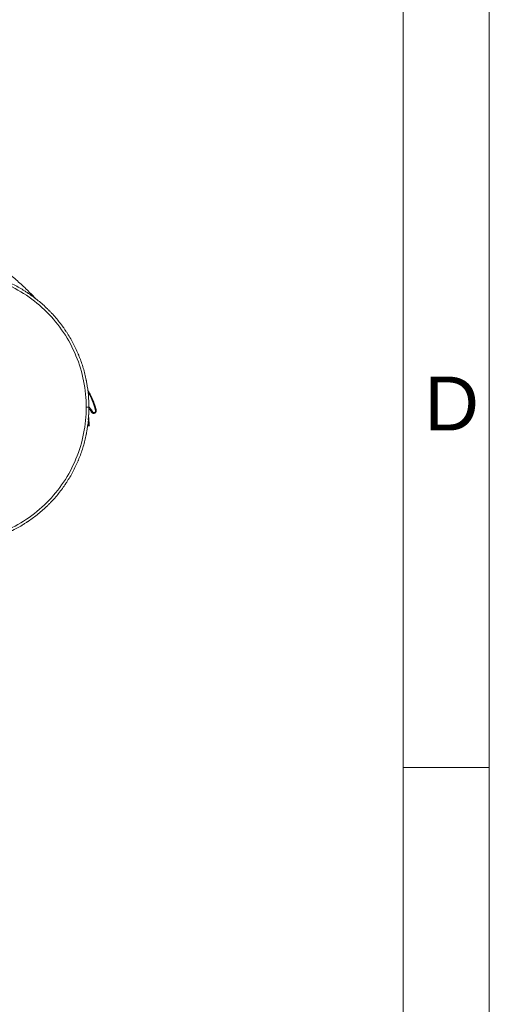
# Model space of a CAD drawing. Header units: millimetres. Extents: x 0 to 594, y 0 to 420.
# Tile 654 of 656: x 550 to 594, y 83 to 174. Entities that reach past the tile are written whole.
import ezdxf

# ---------------------------------------------------------------- set-up
doc = ezdxf.new("R2010")
doc.units = ezdxf.units.MM
doc.layers.add('1', color=7, linetype='Continuous', true_color=0xffffff)
doc.layers.add('256', color=7, linetype='Continuous', true_color=0xffffff)
doc.styles.add('Arial Unicode MS', font='txt')

msp = doc.modelspace()

# ---------------------------------------------------------------- linework, layer by layer
at = {"layer": '1', "color": 155, "linetype": 'Continuous', "lineweight": 18}
msp.add_line((557.407, 137.84), (557.413, 137.843), dxfattribs=at)
for points, knots in [([(551.973, 148.337), (551.925, 148.388), (551.832, 148.486), (551.52, 148.812), (551.111, 149.218), (550.578, 149.72), (550.118, 150.138), (549.712, 150.493), (549.378, 150.779), (549.119, 150.998), (548.861, 151.212), (548.587, 151.437), (548.279, 151.686), (547.928, 151.966), (547.531, 152.277), (547.105, 152.606), (546.728, 152.891), (546.42, 153.121), (546.21, 153.276), (546.08, 153.372), (546.029, 153.409)], [0, 0, 0, 0, 0.03312, 0.062588, 0.202376, 0.28868, 0.376751, 0.461334, 0.507398, 0.551899, 0.594844, 0.638958, 0.688198, 0.741585, 0.799953, 0.861767, 0.920054, 0.951395, 0.981308, 1, 1, 1, 1]), ([(546.026, 150.915), (546.213, 150.887), (546.399, 150.854), (546.608, 150.813), (546.631, 150.809), (546.677, 150.799), (546.747, 150.785), (546.908, 150.75), (547.046, 150.718), (547.504, 150.606), (547.866, 150.501), (548.401, 150.319), (548.579, 150.254), (548.798, 150.168), (548.864, 150.142), (548.93, 150.115), (548.974, 150.097), (548.996, 150.088), (549.105, 150.043), (549.192, 150.006), (549.623, 149.815), (549.961, 149.647), (550.455, 149.373), (550.618, 149.278), (550.859, 149.13), (550.979, 149.055), (551.118, 148.965), (551.177, 148.925), (551.216, 148.899), (551.236, 148.886), (551.569, 148.661), (551.872, 148.436), (552.456, 147.961), (552.737, 147.71), (553.042, 147.413), (553.076, 147.38), (553.126, 147.33), (553.143, 147.313), (553.176, 147.28), (553.259, 147.196), (553.472, 146.974), (553.661, 146.764), (554.03, 146.336), (554.262, 146.039), (554.537, 145.656), (554.605, 145.559), (554.671, 145.461), (554.697, 145.422), (554.711, 145.402), (554.75, 145.343), (554.88, 145.146), (555.004, 144.945), (555.292, 144.458), (555.468, 144.125), (555.711, 143.615), (555.788, 143.442), (555.871, 143.246), (555.88, 143.225), (555.898, 143.181), (555.907, 143.159), (555.934, 143.093), (555.987, 142.962), (556.038, 142.83), (556.202, 142.387), (556.317, 142.029), (556.466, 141.483), (556.511, 141.3), (556.574, 141.024), (556.593, 140.932), (556.617, 140.816), (556.622, 140.793), (556.631, 140.746), (556.644, 140.677), (556.726, 140.235), (556.782, 139.815), (556.849, 139.064), (556.866, 138.688), (556.866, 138.309)], [0, 0, 0, 0, 0.03125, 0.03125, 0.035156, 0.035156, 0.039062, 0.046875, 0.0625, 0.0625, 0.125, 0.125, 0.15625, 0.15625, 0.164062, 0.167969, 0.167969, 0.171875, 0.171875, 0.1875, 0.1875, 0.25, 0.25, 0.28125, 0.28125, 0.296875, 0.304687, 0.308594, 0.308594, 0.3125, 0.3125, 0.375, 0.375, 0.4375, 0.4375, 0.445312, 0.445312, 0.449219, 0.449219, 0.453125, 0.46875, 0.5, 0.5, 0.5625, 0.5625, 0.578125, 0.582031, 0.582031, 0.585937, 0.585937, 0.59375, 0.625, 0.625, 0.6875, 0.6875, 0.71875, 0.71875, 0.722656, 0.722656, 0.726562, 0.726562, 0.734375, 0.75, 0.75, 0.8125, 0.8125, 0.84375, 0.84375, 0.859375, 0.859375, 0.863281, 0.863281, 0.867187, 0.875, 0.9375, 0.9375, 1, 1, 1, 1]), ([(546.027, 150.662), (546.203, 150.635), (546.379, 150.604), (547.359, 150.409), (548.141, 150.172), (549.658, 149.544), (550.378, 149.158), (551.743, 148.247), (552.374, 147.728), (553.535, 146.568), (554.053, 145.936), (554.965, 144.571), (555.35, 143.851), (555.978, 142.334), (556.215, 141.553), (556.536, 139.943), (556.616, 139.13), (556.616, 138.309)], [0, 0, 0, 0, 0.030219, 0.030219, 0.168759, 0.168759, 0.307299, 0.307299, 0.445839, 0.445839, 0.58438, 0.58438, 0.72292, 0.72292, 0.86146, 0.86146, 1, 1, 1, 1]), ([(557.087, 137.888), (557.101, 137.869), (557.126, 137.835), (557.164, 137.796), (557.201, 137.768), (557.239, 137.75), (557.277, 137.739), (557.319, 137.737), (557.352, 137.743), (557.377, 137.751), (557.399, 137.761), (557.415, 137.771), (557.43, 137.781), (557.444, 137.793), (557.456, 137.804), (557.467, 137.816), (557.479, 137.83), (557.492, 137.846), (557.504, 137.863), (557.516, 137.881), (557.532, 137.909), (557.543, 137.942), (557.548, 137.967), (557.546, 138.008), (557.531, 138.07), (557.501, 138.191), (557.485, 138.254), (557.41, 138.508), (557.274, 138.896), (557.066, 139.369), (556.873, 139.704), (556.778, 139.857)], [0, 0, 0, 0, 0.057748, 0.110001, 0.156757, 0.198015, 0.233776, 0.263892, 0.291218, 0.316133, 0.338637, 0.363381, 0.390874, 0.421751, 0.45601, 0.493105, 0.530151, 0.592226, 0.65295, 0.713903, 0.779009, 0.813189, 0.848453, 0.881836, 0.910019, 0.933016, 0.950855, 0.960019, 0.972182, 0.98756, 1, 1, 1, 1]), ([(556.81, 139.686), (556.811, 139.684), (556.816, 139.676), (556.825, 139.662), (556.836, 139.642), (556.847, 139.621), (556.859, 139.601), (556.87, 139.58), (556.882, 139.559), (556.894, 139.538), (556.905, 139.517), (556.917, 139.495), (556.929, 139.473), (556.959, 139.416), (557.003, 139.329), (557.058, 139.214), (557.105, 139.112), (557.144, 139.023), (557.176, 138.947), (557.201, 138.884), (557.221, 138.834), (557.234, 138.799), (557.244, 138.774), (557.251, 138.754), (557.259, 138.734), (557.266, 138.714), (557.273, 138.695), (557.28, 138.676), (557.286, 138.657), (557.293, 138.638), (557.299, 138.62), (557.306, 138.601), (557.312, 138.583), (557.318, 138.565), (557.324, 138.548), (557.33, 138.53), (557.335, 138.513), (557.341, 138.496), (557.346, 138.479), (557.352, 138.463), (557.357, 138.446), (557.362, 138.43), (557.367, 138.414), (557.371, 138.398), (557.376, 138.383), (557.381, 138.368), (557.385, 138.353), (557.39, 138.338), (557.394, 138.323), (557.398, 138.309), (557.402, 138.294), (557.406, 138.281), (557.41, 138.267), (557.414, 138.253), (557.417, 138.24), (557.421, 138.227), (557.424, 138.214), (557.428, 138.201), (557.431, 138.189), (557.434, 138.177), (557.437, 138.165), (557.441, 138.153), (557.443, 138.142), (557.446, 138.131), (557.449, 138.119), (557.452, 138.109), (557.454, 138.098), (557.457, 138.088), (557.459, 138.078), (557.462, 138.068), (557.464, 138.058), (557.466, 138.049), (557.469, 138.04), (557.471, 138.031), (557.473, 138.022), (557.475, 138.014), (557.477, 138.006), (557.479, 137.998), (557.48, 137.99), (557.481, 137.982), (557.481, 137.975), (557.481, 137.968), (557.481, 137.961), (557.481, 137.954), (557.48, 137.948), (557.479, 137.942), (557.478, 137.936), (557.476, 137.93), (557.475, 137.925), (557.473, 137.92), (557.471, 137.915), (557.469, 137.911), (557.468, 137.907), (557.466, 137.903), (557.464, 137.899), (557.462, 137.896), (557.46, 137.893), (557.458, 137.89), (557.457, 137.887), (557.455, 137.885), (557.454, 137.883), (557.452, 137.881), (557.451, 137.879), (557.45, 137.878), (557.449, 137.877), (557.448, 137.876), (557.446, 137.873), (557.442, 137.869), (557.437, 137.863), (557.431, 137.857), (557.425, 137.852), (557.419, 137.847), (557.412, 137.843), (557.405, 137.839), (557.399, 137.835), (557.392, 137.832), (557.385, 137.829), (557.378, 137.827), (557.371, 137.825), (557.364, 137.823), (557.357, 137.822), (557.35, 137.821), (557.343, 137.82), (557.335, 137.819), (557.326, 137.819), (557.315, 137.82), (557.305, 137.822), (557.295, 137.824), (557.285, 137.827), (557.274, 137.831), (557.264, 137.835), (557.255, 137.84), (557.245, 137.846), (557.237, 137.853), (557.228, 137.86), (557.223, 137.866), (557.22, 137.869), (557.219, 137.869), (557.218, 137.87), (557.218, 137.871), (557.217, 137.872), (557.216, 137.873), (557.216, 137.874), (557.215, 137.875), (557.214, 137.876), (557.213, 137.877), (557.212, 137.878), (557.211, 137.879), (557.21, 137.881), (557.209, 137.882), (557.208, 137.884), (557.207, 137.885), (557.206, 137.887), (557.205, 137.889), (557.204, 137.89), (557.202, 137.892), (557.201, 137.894), (557.2, 137.896), (557.199, 137.898), (557.198, 137.9), (557.197, 137.903), (557.195, 137.905), (557.194, 137.907), (557.193, 137.91), (557.191, 137.912), (557.19, 137.914), (557.188, 137.917), (557.187, 137.92), (557.185, 137.922), (557.184, 137.925), (557.182, 137.928), (557.179, 137.934), (557.174, 137.942), (557.168, 137.953), (557.162, 137.963), (557.156, 137.972), (557.152, 137.978), (557.149, 137.983), (557.146, 137.988), (557.143, 137.993), (557.14, 137.998), (557.137, 138.003), (557.134, 138.008), (557.131, 138.012), (557.128, 138.017), (557.125, 138.022), (557.121, 138.027), (557.118, 138.032), (557.115, 138.037), (557.112, 138.042), (557.108, 138.047), (557.105, 138.052), (557.102, 138.057), (557.099, 138.062), (557.095, 138.067), (557.092, 138.072), (557.09, 138.075), (557.088, 138.077)], [0, 0, 0, 0, 0.002219, 0.011428, 0.020743, 0.030164, 0.039691, 0.049324, 0.059064, 0.06891, 0.078862, 0.088921, 0.099086, 0.109357, 0.167136, 0.218891, 0.264649, 0.304426, 0.338227, 0.366053, 0.387898, 0.403759, 0.412584, 0.421312, 0.429941, 0.438472, 0.446904, 0.455239, 0.463475, 0.471613, 0.479653, 0.487595, 0.495439, 0.503184, 0.510832, 0.518381, 0.525832, 0.533185, 0.540439, 0.547595, 0.554653, 0.561612, 0.568473, 0.575235, 0.581899, 0.588464, 0.594931, 0.601298, 0.607568, 0.613738, 0.619809, 0.625782, 0.631655, 0.63743, 0.643105, 0.648681, 0.654158, 0.659535, 0.664813, 0.669991, 0.67507, 0.680048, 0.684926, 0.689704, 0.694382, 0.698959, 0.703436, 0.707812, 0.712088, 0.716262, 0.720336, 0.724308, 0.72818, 0.73195, 0.73562, 0.739187, 0.74265, 0.746006, 0.749256, 0.752403, 0.755457, 0.758427, 0.761306, 0.764087, 0.766766, 0.769338, 0.771801, 0.774158, 0.776414, 0.778569, 0.780622, 0.782575, 0.784426, 0.786176, 0.787826, 0.789373, 0.79082, 0.792166, 0.79341, 0.794553, 0.795594, 0.796534, 0.797372, 0.798109, 0.798744, 0.799277, 0.799708, 0.802953, 0.80617, 0.809356, 0.812497, 0.815593, 0.818646, 0.821657, 0.824627, 0.827558, 0.830452, 0.83331, 0.836133, 0.838923, 0.841681, 0.84441, 0.847101, 0.849755, 0.853617, 0.857537, 0.861515, 0.865552, 0.869647, 0.8738, 0.878009, 0.882276, 0.886598, 0.890976, 0.895407, 0.899891, 0.900217, 0.900572, 0.900956, 0.90137, 0.901812, 0.902284, 0.902785, 0.903315, 0.903875, 0.904464, 0.905082, 0.90573, 0.906406, 0.907113, 0.907848, 0.908613, 0.909408, 0.910232, 0.911084, 0.911966, 0.912877, 0.913817, 0.914784, 0.915781, 0.916805, 0.917859, 0.918941, 0.920053, 0.921194, 0.922363, 0.923562, 0.92479, 0.926047, 0.927333, 0.928648, 0.929992, 0.935207, 0.940284, 0.945224, 0.950027, 0.952337, 0.954655, 0.956979, 0.959311, 0.961649, 0.963994, 0.966347, 0.968706, 0.971072, 0.973445, 0.975824, 0.978211, 0.980605, 0.983005, 0.985412, 0.987827, 0.990248, 0.992675, 0.99511, 0.997552, 1, 1, 1, 1]), ([(556.866, 138.309), (556.866, 137.931), (556.849, 137.554), (556.782, 136.803), (556.732, 136.43), (556.657, 136.011), (556.644, 135.942), (556.631, 135.872), (556.622, 135.826), (556.617, 135.802), (556.593, 135.687), (556.534, 135.409), (556.466, 135.135), (556.317, 134.59), (556.202, 134.231), (556.038, 133.789), (555.987, 133.656), (555.934, 133.525), (555.907, 133.459), (555.898, 133.437), (555.88, 133.394), (555.798, 133.197), (555.711, 133.004), (555.468, 132.493), (555.292, 132.16), (555.004, 131.673), (554.905, 131.513), (554.776, 131.315), (554.75, 131.275), (554.711, 131.216), (554.697, 131.196), (554.671, 131.157), (554.605, 131.059), (554.537, 130.963), (554.262, 130.579), (554.03, 130.283), (553.661, 129.854), (553.535, 129.714), (553.341, 129.508), (553.259, 129.423), (553.176, 129.339), (553.143, 129.305), (553.126, 129.288), (553.076, 129.238), (552.773, 128.94), (552.456, 128.658), (551.872, 128.182), (551.569, 127.957), (551.236, 127.732), (551.216, 127.719), (551.177, 127.693), (551.118, 127.654), (550.979, 127.563), (550.699, 127.387), (550.455, 127.245), (549.961, 126.971), (549.623, 126.804), (549.192, 126.613), (549.105, 126.575), (548.996, 126.53), (548.974, 126.521), (548.93, 126.503), (548.864, 126.476), (548.623, 126.38), (548.401, 126.299), (547.866, 126.117), (547.504, 126.012), (547.046, 125.9), (546.908, 125.868), (546.747, 125.833), (546.677, 125.819), (546.631, 125.81), (546.608, 125.805), (546.399, 125.764), (546.213, 125.731), (546.026, 125.703)], [0, 0, 0, 0, 0.0625, 0.0625, 0.125, 0.125, 0.132813, 0.136719, 0.136719, 0.140625, 0.140625, 0.15625, 0.1875, 0.1875, 0.25, 0.25, 0.265625, 0.273438, 0.273438, 0.277344, 0.277344, 0.28125, 0.3125, 0.3125, 0.375, 0.375, 0.40625, 0.40625, 0.414063, 0.414063, 0.417969, 0.417969, 0.421875, 0.4375, 0.4375, 0.5, 0.5, 0.53125, 0.53125, 0.546875, 0.550781, 0.550781, 0.554688, 0.554688, 0.5625, 0.625, 0.625, 0.6875, 0.6875, 0.691406, 0.691406, 0.695312, 0.703125, 0.71875, 0.75, 0.75, 0.8125, 0.8125, 0.828125, 0.828125, 0.832031, 0.832031, 0.835937, 0.84375, 0.875, 0.875, 0.9375, 0.9375, 0.953125, 0.960937, 0.964844, 0.964844, 0.96875, 0.96875, 1, 1, 1, 1]), ([(556.616, 138.309), (556.616, 137.488), (556.536, 136.675), (556.215, 135.066), (555.978, 134.284), (555.35, 132.767), (554.965, 132.047), (554.053, 130.682), (553.535, 130.051), (552.374, 128.89), (551.743, 128.372), (550.378, 127.46), (549.658, 127.075), (548.141, 126.447), (547.359, 126.209), (546.379, 126.014), (546.203, 125.983), (546.027, 125.956)], [0, 0, 0, 0, 0.13854, 0.13854, 0.27708, 0.27708, 0.415621, 0.415621, 0.554161, 0.554161, 0.692701, 0.692701, 0.831241, 0.831241, 0.969781, 0.969781, 1, 1, 1, 1]), ([(557.088, 138.077), (557.087, 138.079), (557.085, 138.082), (557.082, 138.087), (557.078, 138.092), (557.075, 138.097), (557.071, 138.102), (557.068, 138.107), (557.064, 138.112), (557.061, 138.116), (557.057, 138.121), (557.054, 138.126), (557.05, 138.131), (557.047, 138.136), (557.043, 138.14), (557.039, 138.145), (557.036, 138.15), (557.032, 138.155), (557.029, 138.159), (557.025, 138.164), (557.021, 138.169), (557.018, 138.173), (557.014, 138.178), (557.011, 138.183), (557.007, 138.187), (557.003, 138.192), (557, 138.196), (556.996, 138.201), (556.992, 138.205), (556.989, 138.21), (556.985, 138.214), (556.981, 138.219), (556.977, 138.223), (556.974, 138.228), (556.97, 138.232), (556.966, 138.237), (556.962, 138.241), (556.959, 138.245), (556.955, 138.25), (556.951, 138.254), (556.947, 138.259), (556.944, 138.263), (556.94, 138.267), (556.936, 138.271), (556.932, 138.276), (556.928, 138.28), (556.925, 138.284), (556.921, 138.288), (556.917, 138.293), (556.913, 138.297), (556.909, 138.301), (556.905, 138.305), (556.901, 138.309), (556.898, 138.313), (556.894, 138.317), (556.89, 138.322), (556.886, 138.326), (556.884, 138.328), (556.882, 138.329)], [0, 0, 0, 0, 0.018603, 0.03718, 0.055732, 0.07426, 0.092762, 0.111239, 0.129691, 0.148117, 0.166518, 0.184894, 0.203244, 0.221568, 0.239867, 0.258139, 0.276386, 0.294606, 0.3128, 0.330968, 0.349109, 0.367224, 0.385312, 0.403374, 0.421408, 0.439416, 0.457397, 0.475351, 0.493278, 0.511178, 0.529051, 0.546896, 0.564714, 0.582504, 0.600267, 0.618002, 0.635709, 0.653389, 0.67104, 0.688664, 0.70626, 0.723828, 0.741367, 0.758878, 0.776361, 0.793816, 0.811242, 0.82864, 0.846009, 0.863349, 0.880661, 0.897944, 0.915198, 0.932423, 0.949619, 0.966787, 0.983925, 1, 1, 1, 1]), ([(556.8, 137.283), (556.805, 137.21), (556.81, 137.137), (556.823, 136.902), (556.83, 136.74), (556.836, 136.579)], [0, 0, 0, 0, 0.311384, 0.311384, 1, 1, 1, 1]), ([(556.836, 136.579), (556.811, 136.579), (556.787, 136.579), (556.749, 136.579), (556.737, 136.579), (556.711, 136.579), (556.698, 136.579), (556.686, 136.579)], [0, 0, 0, 0, 0.489499, 0.489499, 0.74475, 0.74475, 1, 1, 1, 1]), ([(556.904, 136.594), (556.904, 136.595), (556.903, 136.596), (556.902, 136.598), (556.901, 136.599), (556.901, 136.6), (556.9, 136.6), (556.9, 136.6), (556.9, 136.6), (556.896, 136.602), (556.887, 136.602), (556.866, 136.594), (556.852, 136.587), (556.844, 136.583), (556.84, 136.581), (556.838, 136.58), (556.837, 136.579), (556.836, 136.579), (556.836, 136.579)], [0, 0, 0, 0, 0.077448, 0.169703, 0.215831, 0.238895, 0.250427, 0.250427, 0.261959, 0.261959, 0.630979, 0.81549, 0.907745, 0.953872, 0.976936, 0.988468, 0.988468, 1, 1, 1, 1])]:
    msp.add_open_spline(points, degree=3, knots=knots, dxfattribs=at)
at = {"layer": '1', "color": 155, "linetype": 'Continuous', "lineweight": 13}
msp.add_open_spline([(556.866, 138.309), (556.616, 138.309)], degree=1, dxfattribs=at)
at = {"layer": '1', "color": 155, "linetype": 'Continuous', "lineweight": 18}
for points, degree in [([(556.911, 138.158), (556.944, 138.114)], 1), ([(556.948, 138.109), (557.028, 137.989), (557.1, 137.87)], 2), ([(556.904, 136.582), (556.82, 137.608)], 1)]:
    msp.add_open_spline(points, degree=degree, dxfattribs=at)
at = {"layer": '1', "color": 155, "linetype": 'Continuous', "lineweight": 13}
msp.add_rational_spline([(556.911, 138.158), (556.917, 138.15), (556.938, 138.122), (556.959, 138.094), (556.973, 138.073)], [0.996942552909, 0.997174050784, 0.998038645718, 0.999120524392, 1], degree=3, knots=[0, 0, 0, 0, 0.288699, 1, 1, 1, 1], dxfattribs=at)
for points, knots in [([(556.973, 138.073), (557.003, 138.032), (557.025, 138.01), (557.061, 137.992), (557.076, 137.996), (557.102, 138.011), (557.112, 138.023), (557.128, 138.043), (557.134, 138.051), (557.139, 138.058)], [0, 0, 0, 0, 0.269397, 0.269397, 0.538793, 0.538793, 0.80819, 0.80819, 1, 1, 1, 1]), ([(556.973, 138.073), (556.995, 138.041), (557.017, 138.007), (557.053, 137.948), (557.068, 137.923), (557.084, 137.894), (557.085, 137.891), (557.087, 137.889)], [0, 0, 0, 0, 0.547548, 0.547548, 0.956694, 0.956694, 1, 1, 1, 1])]:
    msp.add_open_spline(points, degree=3, knots=knots, dxfattribs=at)
at = {"layer": '256', "color": 163, "linetype": 'Continuous', "lineweight": 18}
for p, q in [((594, 420), (594, 0)), ((586, 412), (586, 8)), ((586, 104.875), (594, 104.875))]:
    msp.add_line(p, q, dxfattribs=at)

# ---------------------------------------------------------------- texts
at = {"layer": '256', "color": 18, "linetype": 'Continuous', "lineweight": 13, "insert": (587.993, 136.161), "char_height": 5, "attachment_point": 7, "line_spacing_factor": 1.047437, "style": 'Arial Unicode MS'}
msp.add_mtext('\\fArial Unicode MS|b0|i0;\\W1.0000;D', dxfattribs=at)

doc.saveas('drawing.dxf')
